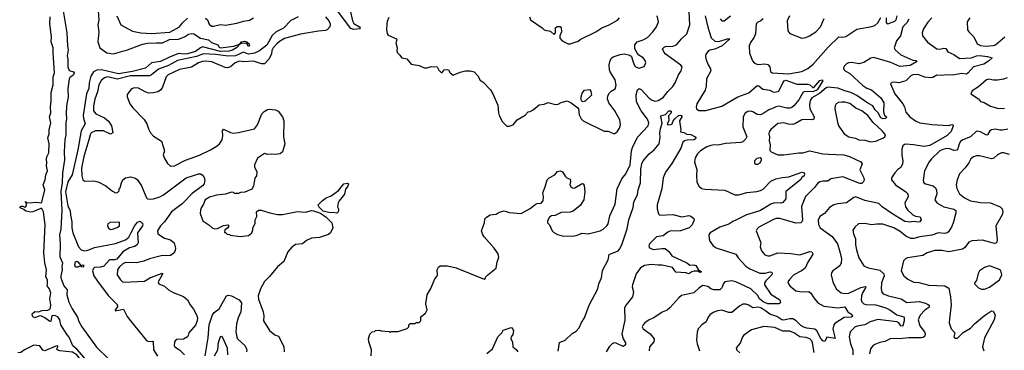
# Model space of a CAD drawing. Extents: x 2087054 to 2277909, y 548907 to 753496.
# Tile 299 of 444: x 2166904 to 2176762, y 700922 to 704228. Entities that reach past the tile are written whole.
import ezdxf

# ---------------------------------------------------------------- set-up
doc = ezdxf.new("R2010")
doc.units = 0

msp = doc.modelspace()

# ---------------------------------------------------------------- linework, layer by layer
at = {"layer": '0CON20XD'}
for points in [[(2167327.9, 704395), (2167377.7, 704097.7), (2167382.9, 703965), (2167390.2, 703925), (2167380.3, 703865), (2167386, 703835), (2167386, 703755), (2167401.3, 703721.3), (2167443.8, 703705), (2167451.4, 703695), (2167442.2, 703675), (2167425, 703664.1), (2167405, 703649.3), (2167398.4, 703635), (2167384.8, 703535), (2167388.1, 703455), (2167372.2, 703365), (2167369, 703285), (2167374, 703235), (2167365.2, 703195), (2167367.6, 703075), (2167355.7, 703025), (2167349.1, 702905), (2167351.6, 702825), (2167334, 702695), (2167331.3, 702595), (2167317.2, 702512.8), (2167328, 702322), (2167315.7, 702134.3), (2167304.5, 702075), (2167308.4, 701981.6), (2167305.2, 701855), (2167332.6, 701795), (2167325.3, 701755), (2167329.5, 701725), (2167316, 701665), (2167317.1, 701645), (2167348, 701565), (2167378.8, 701525), (2167375.2, 701475), (2167395, 701402.5), (2167428.8, 701335), (2167481.8, 701251.8), (2167495, 701209.4), (2167525, 701157.8), (2167675, 700951.8), (2167790.6, 700840.6)], [(2167630.5, 700755), (2167479.4, 700929.4), (2167436.8, 700965), (2167401.4, 701051.4), (2167378.1, 701075), (2167315.3, 701175), (2167305.4, 701225.4), (2167285, 701255.9), (2167255, 701270), (2167224.6, 701265.4), (2167215.4, 701214.6), (2167205, 701208.6), (2167155, 701247.5), (2167115.8, 701265.8), (2167095.9, 701264.1), (2167055, 701247.5), (2167041.7, 701251.7), (2167033, 701263), (2167030, 701285), (2167055, 701310), (2167095, 701306), (2167125, 701320), (2167185, 701324.5), (2167205, 701333.6), (2167212.5, 701345), (2167216.7, 701375), (2167207.1, 701437.1), (2167214.8, 701494.8), (2167198.5, 701538.5), (2167181.1, 701565), (2167183.8, 701586.2), (2167182.9, 701625), (2167167.2, 701655), (2167171.7, 701725), (2167156.2, 701795), (2167146, 701895), (2167160.2, 702175), (2167143.3, 702305), (2167125, 702338.8), (2167115, 702340), (2167035, 702305.7), (2167015.5, 702304.5), (2166965, 702314.2), (2166945, 702330), (2166910, 702345), (2166910, 702355), (2166918.3, 702361.7), (2166935, 702362.5), (2166955, 702353.3), (2166965, 702357.5), (2166972.5, 702375), (2166970, 702400), (2166960, 702405), (2166965, 702410), (2166970, 702400), (2166987, 702397), (2167075, 702402.5), (2167115, 702395.7), (2167127.1, 702402.9), (2167155.3, 702525), (2167140.3, 702575), (2167159.8, 702625), (2167167.4, 702675), (2167181.7, 702715), (2167171.9, 702765), (2167176.3, 702795), (2167171.9, 702831.9), (2167174.8, 702855), (2167195.9, 702895), (2167198.6, 702985), (2167187.4, 703045), (2167199.7, 703085), (2167199.8, 703125), (2167215.2, 703195), (2167201.3, 703255), (2167217.6, 703295), (2167213.6, 703355), (2167221, 703415), (2167220.5, 703500.5), (2167238.1, 703575), (2167239.4, 703655), (2167251.9, 703695), (2167238.4, 703895), (2167241.2, 703945), (2167220.4, 704005), (2167224.4, 704055), (2167207.7, 704185), (2167208.4, 704255)], [(2167690.6, 704315), (2167695.5, 704225), (2167686.9, 704175), (2167695.7, 704105), (2167686.9, 704005), (2167707.5, 703945), (2167776.9, 703896.9), (2167845, 703886.6), (2167982.9, 703925), (2168135, 703982.4), (2168185, 703992.7), (2168275.2, 703995.2), (2168335, 703995.2), (2168405, 704029.7), (2168495, 704034.5), (2168555, 704058), (2168595, 704082.1), (2168625, 704089.7), (2168647.5, 704085), (2168715, 704043), (2168793.5, 704025), (2168825, 704000.4), (2168887.5, 703977.5), (2168901.8, 703951.8), (2168915, 703945.6), (2169048.3, 703961.7), (2169098.3, 703978.3), (2169093.8, 703965), (2169075, 703947.1), (2169035, 703922.3), (2168997.3, 703912.7), (2168915, 703908.3), (2168735, 703954.7), (2168715, 703947.1), (2168665, 703911.3), (2168584.6, 703885), (2168555, 703881.8), (2168495, 703890.4), (2168402.9, 703852.9), (2168315, 703809.1), (2168225, 703796.4), (2168165, 703744.1), (2168035, 703708.3), (2167895, 703686), (2167725, 703726.8), (2167676.1, 703723.9), (2167642.2, 703707.8), (2167616.8, 703663.2), (2167600.2, 703595), (2167595, 703540.8), (2167574.4, 703485), (2167540.6, 703270.6), (2167541.9, 703241.9), (2167560, 703185), (2167518.7, 703115), (2167485.2, 702925), (2167430.3, 702675), (2167387.1, 702605), (2167364.2, 702505), (2167387.3, 702367.3), (2167411.4, 702315), (2167413.1, 702273.1), (2167428.1, 702205), (2167427.7, 702145), (2167436.6, 702095), (2167492, 701955), (2167521.1, 701925), (2167555, 701916.8), (2167595, 701925.3), (2167655, 701949.2), (2167865, 701990.2), (2167965, 702024.8), (2167996.5, 702053.5), (2168020.2, 702100.2), (2168055, 702164.5), (2168085, 702203.3), (2168111.9, 702211.9), (2168137.5, 702187.5), (2168134.2, 702165), (2168084.5, 702095), (2168091.1, 701995), (2168080, 701975), (2168055, 701960), (2168005, 701945.4), (2167936.8, 701905), (2167877.4, 701832.6), (2167855, 701825.7), (2167803.3, 701825), (2167745.4, 701764.6), (2167715, 701754), (2167655, 701750.8), (2167638.9, 701735), (2167633.8, 701715), (2167648, 701665), (2167682.6, 701612.6), (2167791.2, 701471.2), (2167880.5, 701380.5), (2167882.5, 701357.5), (2167860, 701325), (2167860, 701315), (2167943.8, 701333.8), (2167980.9, 701260.9), (2168014.2, 701215), (2168175, 701020.5), (2168195, 701008.4), (2168234.2, 701014.2), (2168239.1, 701009.1), (2168244.8, 700924.8), (2168285, 700864)], [(2169692.9, 704255), (2169619.8, 704220.2), (2169545, 704142.7), (2169472.6, 704107.4), (2169431.1, 704068.9), (2169378.5, 703971.5), (2169304.6, 703915.4), (2169256.3, 703893.7), (2169195, 703883), (2169145, 703904.5), (2169065, 703866.8), (2168995, 703862.5), (2168865, 703879.8), (2168745, 703886), (2168675, 703860.8), (2168485, 703818.6), (2168395, 703770.4), (2168295, 703732.6), (2168225, 703675.4), (2168205, 703666.6), (2168015, 703665.4), (2167885, 703634.1), (2167784.8, 703655.2), (2167752.5, 703645), (2167725, 703623.1), (2167695.4, 703575), (2167683.7, 703506.3), (2167657.3, 703432.7), (2167644.1, 703365), (2167645, 703317.5), (2167667, 703287), (2167755, 703246.5), (2167792.7, 703212.7), (2167823.1, 703165), (2167836.2, 703095), (2167815, 703084.2), (2167745, 703117.5), (2167665, 703117.5), (2167620, 703095), (2167608.6, 703075), (2167595.6, 703025), (2167545, 702858.8), (2167522.1, 702742.1), (2167526.2, 702665), (2167537.5, 702625), (2167555, 702613.3), (2167645, 702616.7), (2167690, 702605), (2167766.1, 702566.1), (2167833.9, 702513.9), (2167865, 702497.5), (2167885, 702500), (2167900, 702515), (2167900, 702535), (2167910, 702545), (2167922.5, 702595), (2167937.5, 702625), (2167964.1, 702645.9), (2168015, 702657.5), (2168065, 702644), (2168085, 702626.2), (2168124.3, 702565), (2168175, 702446.7), (2168185, 702435.8), (2168212.2, 702432.2), (2168245, 702437.1), (2168306, 702455), (2168345, 702475.4), (2168570.5, 702645), (2168645, 702670.8), (2168695, 702686.9), (2168715, 702685.3), (2168732.3, 702675), (2168748.7, 702655), (2168758.4, 702625), (2168751.8, 702585), (2168734.3, 702565), (2168629.6, 702490.4), (2168530, 702385), (2168423.9, 702306.1), (2168354.8, 702205.2), (2168315, 702166.7), (2168284.3, 702115), (2168287.5, 702085), (2168355, 702044.6), (2168414.7, 702024.7), (2168450.8, 701995), (2168464.2, 701944.2), (2168459.4, 701915), (2168446.2, 701893.8), (2168415, 701869.2), (2168320, 701865), (2168205, 701838), (2168147.5, 701812.5), (2168075, 701796), (2167965, 701798.6), (2167936.2, 701785), (2167903.3, 701755), (2167882, 701725), (2167881.2, 701675), (2167915, 701626.7), (2167935, 701606.7), (2167947, 701603), (2168155, 701614.5), (2168215, 701649.1), (2168333, 701693), (2168332, 701675), (2168292, 701605), (2168296.7, 701586.7), (2168355, 701563.8), (2168395, 701526.7), (2168440.5, 701500.5), (2168545, 701458.8), (2168585, 701426.7), (2168611.2, 701375), (2168645, 701332.5), (2168675.9, 701275.9), (2168683.8, 701245), (2168681.2, 701215), (2168665, 701172.5), (2168597.5, 701095), (2168591.7, 701068.3), (2168583, 701057), (2168545, 701032.5), (2168471.7, 701028.3), (2168453.8, 701005), (2168450.7, 700970.7), (2168457, 700957), (2168505.9, 700925.9), (2168553.3, 700875)], [(2167875.6, 704265), (2167917.9, 704177.9), (2168035, 704111.4), (2168117, 704097), (2168225, 704089.7), (2168408.1, 704101.9), (2168505, 704157.5), (2168533.8, 704195), (2168585, 704244)], [(2169965.6, 704255), (2169999.4, 704215), (2170014.3, 704185), (2170010, 704155), (2169983, 704127), (2169965, 704118.6), (2169895, 704113.3), (2169715, 704082.7), (2169555, 704039.5), (2169505, 704008.8), (2169478.7, 703985), (2169442.3, 703945), (2169430.3, 703919.7), (2169424.6, 703885.4), (2169402.9, 703835), (2169355, 703786.9), (2169325, 703786.9), (2169245, 703812.5), (2169145, 703805.8), (2169105, 703812.2), (2169062.3, 703797.7), (2169015, 703756.5), (2168985, 703747.1), (2168961.3, 703751.3), (2168828.8, 703805), (2168765, 703812.4), (2168735, 703809.5), (2168695, 703794.7), (2168625, 703751.8), (2168505, 703730), (2168390, 703675), (2168369.5, 703655), (2168335, 703554), (2168315, 703524.2), (2168286.2, 703505), (2168244.5, 703495.5), (2168194.5, 703494.5), (2168161.2, 703505), (2168095, 703541.4), (2168055, 703547.5), (2168025, 703536.7), (2167980.7, 703480.7), (2167978.8, 703455), (2168007.3, 703387.3), (2168038, 703345), (2168150.5, 703230.5), (2168176.7, 703185), (2168192.5, 703135), (2168213.3, 703095), (2168245, 703063.8), (2168323.6, 703013.6), (2168353.8, 702915), (2168342.5, 702875), (2168350, 702845), (2168385, 702790), (2168415, 702762.5), (2168455, 702766.7), (2168565, 702822.5), (2168705, 702874.2), (2168815, 702925.8), (2168881.2, 702965), (2168904, 702985), (2168932, 703025), (2168937.1, 703065), (2168934, 703115), (2168945, 703133.8), (2169015, 703098.1), (2169045, 703094.3), (2169095, 703098.6), (2169255, 703138), (2169284.4, 703175), (2169329.6, 703285), (2169351.8, 703308.2), (2169385, 703329.1), (2169405, 703333.8), (2169465, 703325.4), (2169492.9, 703312.9), (2169536.2, 703256.2), (2169547.8, 703215), (2169546.2, 703055), (2169557.5, 702985), (2169536.7, 702905), (2169512.3, 702887.7), (2169465, 702878.8), (2169425, 702883.3), (2169385, 702878.8), (2169355, 702889.2), (2169285, 702842.5), (2169256, 702775), (2169256.7, 702755), (2169277.5, 702705), (2169276.7, 702665), (2169258.3, 702641.7), (2169246.1, 702563.9), (2169228.3, 702531.7), (2169157, 702503), (2169115, 702500), (2169095, 702490), (2169055, 702490), (2169045, 702500), (2169025, 702502.5), (2168966.4, 702483.6), (2168875, 702473.8), (2168805, 702452), (2168762, 702425), (2168745, 702382.5), (2168721.2, 702345), (2168716.1, 702323.9), (2168710.7, 702290.7), (2168737.5, 702215), (2168796.4, 702176.4), (2168830, 702145), (2168855, 702137.5), (2168885, 702140), (2168945, 702170), (2168987, 702177), (2168997, 702163), (2168986.4, 702143.6), (2168957.5, 702125), (2168955, 702100), (2168965, 702100), (2168983, 702083), (2169005, 702080), (2169013, 702073), (2169115, 702060), (2169195, 702070), (2169227.5, 702095), (2169240, 702125), (2169237.5, 702145), (2169261.7, 702188.3), (2169263, 702227), (2169279.3, 702260.7), (2169276.7, 702305), (2169295, 702323.3), (2169323, 702323), (2169410, 702295), (2169485, 702278.8), (2169535, 702280), (2169685, 702309.4), (2169765, 702301.4), (2169825, 702320), (2169845, 702317.1), (2169915, 702292.2), (2169974, 702254), (2170030, 702195), (2170038.6, 702145), (2170016.2, 702095), (2169995, 702080), (2169905, 702050.8), (2169826.9, 702043.1), (2169775, 702019.2), (2169734.3, 701985.7), (2169665, 701978.1), (2169627.4, 701952.6), (2169588.1, 701905), (2169549.2, 701810.8), (2169486, 701755), (2169405, 701660), (2169355, 701611.2), (2169315.8, 701535), (2169292.9, 701465), (2169295, 701432.5), (2169343.3, 701305), (2169350, 701265), (2169346.7, 701215), (2169405, 701120), (2169457.7, 701077.7), (2169495, 701062.5), (2169550.5, 700960.5), (2169553.9, 700906.1)], [(2168765, 704243.8), (2168783.1, 704225), (2168802.8, 704182.7), (2168825, 704164.5), (2168845, 704163.8), (2168915, 704180.9), (2168965, 704171.8), (2169077.1, 704192.9), (2169145, 704213.6), (2169205, 704222.9), (2169245, 704246)], [(2170217.5, 704305), (2170235, 704216.2), (2170251, 704191), (2170306.4, 704155), (2170312.5, 704145), (2170305.8, 704135), (2170245, 704130.6), (2170220.1, 704140.1), (2170085, 704316.4)], [(2170600.9, 704249.1), (2170581.8, 704208.2), (2170578.9, 704185), (2170578, 704125), (2170585, 704090), (2170595, 704073.3), (2170676.7, 704035), (2170680, 704025), (2170670, 703995), (2170683, 703947), (2170680, 703915), (2170686.4, 703896.4), (2170707.7, 703877.7), (2170730, 703845), (2170780, 703835), (2170823, 703783), (2170905, 703770), (2170955, 703747.5), (2170985, 703747.5), (2171025, 703760), (2171085, 703757.5), (2171101.7, 703721.7), (2171125, 703700), (2171135, 703700), (2171153.9, 703726.1), (2171185, 703730), (2171196.7, 703725), (2171215, 703697.5), (2171245, 703672.5), (2171315, 703703.3), (2171367, 703717), (2171415, 703717.5), (2171455, 703707.5), (2171490, 703665), (2171513.6, 703623.6), (2171543, 703603), (2171616.4, 703526.4), (2171642.5, 703485), (2171691.7, 703371.7), (2171697.5, 703295), (2171705, 703270), (2171737, 703207), (2171783, 703163), (2171805, 703162.5), (2171845, 703177.5), (2171883.9, 703226.1), (2171965, 703272.5), (2171993.9, 703306.1), (2172015, 703310), (2172043.6, 703326.4), (2172105, 703376.2), (2172155, 703383.8), (2172195, 703400), (2172265, 703380), (2172295, 703382.5), (2172325, 703400), (2172385, 703416.7), (2172426.1, 703396.1), (2172493.3, 703345), (2172500, 703335), (2172506.2, 703275), (2172525, 703237.5), (2172545, 703216.7), (2172755, 703113.3), (2172795, 703112.5), (2172855, 703087.5), (2172885, 703107.5), (2172908.3, 703141.7), (2172920, 703175), (2172911.2, 703225), (2172863.8, 703315), (2172804, 703395), (2172788, 703435), (2172792, 703465), (2172808.8, 703495), (2172825, 703513.3), (2172865, 703537.5), (2172875.5, 703574.5), (2172864.7, 703625), (2172815.3, 703705), (2172808.8, 703725), (2172805.4, 703775), (2172815, 703818.8), (2172828, 703842), (2172845, 703855.6), (2172915, 703880.9), (2172955, 703885.5), (2173011.9, 703871.9), (2173030.8, 703860.8), (2173045, 703803.8), (2173059.8, 703769.8), (2173075, 703752), (2173105.8, 703744.2), (2173155, 703760), (2173172.5, 703795), (2173165, 703820), (2173146.7, 703845), (2173102.7, 703872.7), (2173088.6, 703888.6), (2173062.5, 703935), (2173062.9, 703975), (2173086.2, 704005), (2173145, 704025.6), (2173190.6, 704049.4), (2173243.5, 704106.5), (2173280, 704155), (2173301.2, 704205), (2173286, 704265)], [(2171577.3, 702252.7), (2171615, 702276.2), (2171675, 702283.3), (2171706, 702304), (2171755, 702316), (2171805, 702298.8), (2171925, 702288.8), (2172015, 702341.2), (2172065, 702380), (2172085, 702390), (2172125, 702393.3), (2172146.2, 702415), (2172148.8, 702455), (2172141.2, 702495), (2172166.7, 702555), (2172186.7, 702625), (2172204.3, 702645.7), (2172262.5, 702675), (2172289.5, 702710.5), (2172315, 702716.2), (2172337.7, 702707.7), (2172363.9, 702663.9), (2172382.5, 702645), (2172415, 702632.5), (2172418.3, 702608.3), (2172411.2, 702575), (2172425, 702552), (2172445, 702544), (2172462.3, 702547.7), (2172535, 702590), (2172546.7, 702585), (2172555, 702570), (2172563.3, 702505), (2172554, 702425), (2172515, 702370), (2172445, 702314), (2172415, 702304.2), (2172325, 702300), (2172265, 702270), (2172230, 702265), (2172207, 702253), (2172190, 702215), (2172190, 702195), (2172207, 702177), (2172236.4, 702116.4), (2172250.5, 702100.5), (2172288.3, 702078.3), (2172335, 702066.7), (2172435, 702063.8), (2172475, 702070), (2172535, 702092), (2172595, 702088), (2172715, 702117.5), (2172745, 702132.5), (2172783, 702167), (2172796.2, 702185), (2172813.4, 702266.6), (2172866.8, 702383.2), (2172884.5, 702535.5), (2172934.2, 702635), (2172972.4, 702687.6), (2173015, 702778), (2173029, 702915), (2173038.9, 702951.1), (2173088.6, 703051.4), (2173197.7, 703165), (2173202, 703195), (2173188.6, 703231.4), (2173125.2, 703315), (2173081.1, 703405), (2173077.8, 703475), (2173088.9, 703525), (2173105, 703538.8), (2173125, 703530.4), (2173205, 703441.8), (2173235, 703422.2), (2173265, 703412.5), (2173295, 703420), (2173345, 703448.9), (2173391.9, 703508.1), (2173445, 703560.6), (2173468.2, 703595), (2173498.5, 703675), (2173526.9, 703715), (2173535.7, 703755), (2173522, 703772), (2173367.1, 703885), (2173355, 703898.8), (2173340.8, 703935), (2173355, 703952.9), (2173371.4, 703958.6), (2173445, 703961.5), (2173480, 703975), (2173530.5, 704035), (2173584.5, 704085), (2173612.9, 704177.1), (2173606.2, 704306.2)], [(2172010, 704255), (2172020, 704225), (2172135, 704147.5), (2172155, 704127.5), (2172178.3, 704118.3), (2172205, 704117.5), (2172225, 704107.5), (2172255, 704080), (2172267.5, 704095), (2172270, 704145), (2172285, 704160), (2172315, 704160), (2172327, 704147), (2172330, 704105), (2172312.5, 704065), (2172313, 704043), (2172335, 704017.5), (2172395, 703987.5), (2172415, 703987.5), (2172495, 704012.5), (2172515, 704030), (2172673.6, 704106.4), (2172734.1, 704145.9), (2172807.5, 704175), (2172888.3, 704221.7), (2172908.8, 704245)], [(2173765.7, 704265), (2173794.1, 704154.1), (2173827.2, 704047.2), (2173863.7, 704013.7), (2173905, 704009.7), (2173987.5, 704035), (2174015.7, 704035), (2173938.9, 703965), (2173865, 703933.8), (2173815, 703923.2), (2173798.2, 703911.8), (2173775, 703881.4), (2173769.3, 703865), (2173772.5, 703835), (2173796.7, 703775), (2173821.8, 703735), (2173824, 703715), (2173781.6, 703635), (2173777.8, 703562.2), (2173767.5, 703522.5), (2173684.6, 703385), (2173677.5, 703355), (2173681.4, 703335), (2173705, 703321.2), (2173775, 703320), (2173935, 703362.7), (2174095, 703457.4), (2174205.6, 703495), (2174289.1, 703570.9), (2174305, 703566.9), (2174343.8, 703533.8), (2174413.2, 703523.2), (2174445, 703506.9), (2174465, 703504.4), (2174505.6, 703514.4), (2174545, 703597.7), (2174559, 703615), (2174575, 703621.7), (2174685, 703584.2), (2174795, 703582.4), (2174815.3, 703575.3), (2174845, 703550.8), (2174855, 703550), (2174915, 703620.8), (2174937.7, 703627.7), (2174943.8, 703615), (2174887.3, 703525), (2174845, 703505.4), (2174770.9, 703509.1), (2174748.6, 703501.4), (2174703.8, 703425), (2174654.2, 703365), (2174635, 703351.1), (2174615, 703341.5), (2174585, 703341.5), (2174505, 703361.9), (2174475, 703356.7), (2174446.4, 703343.6), (2174403.6, 703326.4), (2174343.1, 703285), (2174318, 703275), (2174288.7, 703278.7), (2174245, 703307.4), (2174225, 703313.4), (2174195, 703310.3), (2174167.2, 703292.8), (2174149.1, 703255), (2174145.8, 703155), (2174183.1, 703055), (2174173.8, 703036.2), (2174144.7, 703005.3), (2174125, 702998.2), (2173975, 702990.3), (2173895, 702972.3), (2173855, 702975.5), (2173825, 702970), (2173784.7, 702955.3), (2173719.4, 702915), (2173690.6, 702885), (2173668.1, 702845), (2173659.4, 702805), (2173682, 702725), (2173678.8, 702675), (2173684.1, 702604.1), (2173708.3, 702558.3), (2173735, 702541.2), (2173765, 702532.5), (2173965, 702521.9), (2174065, 702476.7), (2174105, 702477.3), (2174185, 702500.7), (2174285, 702509.3), (2174320.8, 702519.2), (2174346.9, 702533.1), (2174425, 702611.5), (2174473, 702637), (2174538.9, 702651.1), (2174605, 702656.2), (2174735, 702701.4), (2174757.5, 702697.5), (2174762, 702685), (2174758.8, 702665), (2174735, 702650), (2174722.5, 702625), (2174575, 702510), (2174574.4, 702435), (2174545, 702398.1), (2174525, 702391.5), (2174465, 702395.5), (2174425, 702383.2), (2174315.2, 702314.8), (2174180, 702275), (2174075, 702221.8), (2174045, 702210.4), (2174005, 702184.4), (2173915, 702151.4), (2173817.5, 702095), (2173803.3, 702075), (2173806.7, 702035), (2173813.9, 702013.9), (2173847.7, 701967.7), (2173876.7, 701945), (2174073.4, 701883.4), (2174096.4, 701845), (2174132.7, 701805), (2174174.1, 701764.1), (2174215, 701734.8), (2174315, 701692.1), (2174366.9, 701693.1), (2174416.7, 701706.7), (2174435, 701702), (2174438.5, 701685), (2174433.6, 701675), (2174373.1, 701615), (2174362.7, 701595), (2174362.7, 701575), (2174424.6, 701484.6), (2174514.4, 701425), (2174522.5, 701397.5), (2174505, 701386.9), (2174395, 701387), (2174347.7, 701405), (2174310.8, 701435), (2174291.8, 701471.8), (2174225, 701537.5), (2174075, 701607.5), (2174035.3, 701614.8), (2173962.7, 701607.3), (2173949.8, 701590.2), (2173933.1, 701545), (2173913.4, 701526.6), (2173855, 701526.5), (2173825, 701536.9), (2173795, 701559.4), (2173745, 701568.8), (2173707.5, 701545), (2173653.9, 701496.1), (2173530.5, 701469.5), (2173502.3, 701447.7), (2173413.3, 701345), (2173387.3, 701322.7), (2173335, 701302), (2173253.2, 701246.8), (2173206.7, 701225), (2173164.2, 701195.8), (2173146.7, 701175), (2173137.5, 701155), (2173147.5, 701135), (2173216.7, 701085), (2173256.2, 701035), (2173253.3, 701005), (2173211.2, 700955), (2173206.2, 700915)], [(2175805, 704232), (2175785.5, 704195), (2175745.3, 704154.7), (2175722.5, 704065), (2175683.5, 704015), (2175660.9, 703945), (2175667.7, 703927.7), (2175725, 703877.1), (2175845, 703822.5), (2175875, 703820), (2175882.5, 703815), (2175882.5, 703805), (2175819.7, 703770.3), (2175715, 703758.2), (2175625, 703799.4), (2175455, 703848.8), (2175425, 703841.5), (2175355, 703800.4), (2175305, 703787.8), (2175235, 703800.9), (2175202.5, 703795), (2175181.9, 703785), (2175161.9, 703765), (2175153.1, 703745), (2175155, 703730), (2175169.2, 703715), (2175215, 703690.5), (2175345, 703570), (2175385, 703543.8), (2175430.8, 703525), (2175526.4, 703445), (2175554.4, 703395), (2175551.5, 703305), (2175562.4, 703272.4), (2175583.3, 703255), (2175575, 703241.2), (2175550, 703235), (2175525, 703246.7), (2175499.1, 703295), (2175470.5, 703325), (2175445.8, 703365.8), (2175395, 703393.7), (2175285, 703471), (2175225, 703498.8), (2175165, 703514.8), (2175095, 703543.1), (2174995, 703551.7), (2174978, 703548), (2174910.8, 703489.2), (2174834.8, 703445.2), (2174819, 703421), (2174811.2, 703375), (2174814.1, 703335), (2174858.9, 703255), (2174855, 703234.4), (2174833.8, 703226.2), (2174765, 703231.1), (2174735, 703227.1), (2174671.4, 703188.6), (2174645, 703179.2), (2174602.8, 703182.8), (2174555, 703196.5), (2174495, 703190.8), (2174425, 703128.8), (2174409.2, 703105), (2174404.3, 703085), (2174410.8, 703055), (2174408, 703015), (2174418.3, 702981.7), (2174415, 702920), (2174426.4, 702906.4), (2174495, 702878), (2174555, 702875.7), (2174704.3, 702895.7), (2174745, 702895.6), (2174815, 702916.5), (2174945, 702887.1), (2175002.3, 702882.3), (2175155, 702877.5), (2175210.5, 702860.5), (2175326.2, 702805), (2175340, 702785), (2175317.1, 702725), (2175354, 702645), (2175358, 702622), (2175347.7, 702602.3), (2175335, 702591.2), (2175315, 702589.2), (2175145, 702656.2), (2175025, 702636.4), (2174995, 702611.5), (2174945, 702612.3), (2174915, 702605.4), (2174891.9, 702588.1), (2174860.8, 702549.2), (2174770.1, 702459.9), (2174730.9, 702359.1), (2174741.6, 702225), (2174735.3, 702204.7), (2174725.3, 702194.7), (2174675, 702193.5), (2174515, 702240.9), (2174479.3, 702240.7), (2174449.6, 702230.4), (2174305, 702152), (2174286.2, 702135), (2174276.2, 702115), (2174324, 701995), (2174318.8, 701955), (2174332, 701915), (2174365, 701876), (2174395.6, 701865.6), (2174415, 701866.7), (2174495, 701895.4), (2174625, 701890.6), (2174713.4, 701876.6), (2174815, 701908.6), (2174836.2, 701905), (2174844.2, 701885), (2174841.4, 701875), (2174795.9, 701804.1), (2174767.2, 701742.7), (2174731.4, 701715), (2174654.4, 701675), (2174609.8, 701630.2), (2174595.8, 701605), (2174600.8, 701585), (2174615, 701566.2), (2174675, 701515.6), (2174735, 701505.4), (2174805, 701508.9), (2174825, 701493.1), (2174855, 701447.5), (2174894.5, 701395), (2174955, 701364.1), (2175095, 701347.8), (2175165, 701356.4), (2175195, 701305.8), (2175226.9, 701286.9), (2175243.5, 701265), (2175240, 701255), (2175228.6, 701251.4), (2175159.5, 701250.5), (2175065, 701190.8), (2175054.4, 701175), (2175046.2, 701133.8), (2175068.9, 701041.1), (2174985.9, 701054.1), (2174965, 701008.8), (2174945, 701017.1), (2174925, 701039.5), (2174886.2, 701115), (2174865, 701134.6), (2174785, 701143.2), (2174755, 701152), (2174725, 701170.9), (2174677.9, 701217.9), (2174645, 701235.3), (2174615, 701236.7), (2174555, 701223.5), (2174535, 701227.5), (2174485, 701258.8), (2174415, 701282.6), (2174375, 701313.5), (2174325, 701347.9), (2174295, 701352.7), (2174245, 701345.5), (2174205, 701374.4), (2174175, 701384.4), (2174145, 701381.4), (2174115, 701367.1), (2174035, 701300.6), (2174005, 701300), (2173935, 701321.4), (2173892.1, 701317.9), (2173848.7, 701301.3), (2173813.8, 701275), (2173795.8, 701254.2), (2173778, 701205), (2173733.4, 701176.6), (2173696, 701135), (2173685.9, 701104.1), (2173680.8, 701025), (2173685.7, 700985), (2173708.9, 700915)], [(2173916.2, 704235), (2173935, 704216.7), (2173957.5, 704215), (2174022.3, 704267.7)], [(2174347.1, 704235), (2174325, 704215.6), (2174295, 704204), (2174277.5, 704185), (2174272.2, 704085), (2174258.6, 704051.4), (2174220.7, 703999.3), (2174209.2, 703965), (2174212, 703892), (2174242.5, 703815), (2174262.6, 703792.6), (2174295, 703779.4), (2174365, 703786.5), (2174395, 703780), (2174412.9, 703755), (2174419.7, 703709.7), (2174437.5, 703695), (2174602, 703688), (2174735, 703708.6), (2174795, 703740.6), (2174848.5, 703781.5), (2174996.9, 703953.1), (2175105, 704056.5), (2175145, 704053.8), (2175175, 704059.6), (2175285, 704133.5), (2175435, 704160), (2175465, 704170.4), (2175495, 704196.9), (2175525, 704249.2)], [(2174610.8, 704265), (2174589.2, 704215), (2174596.2, 704115), (2174615, 704088.8), (2174735, 704043.8), (2174775, 704048.8), (2174812.5, 704065), (2174874.1, 704105.9), (2174921.2, 704155), (2174959.7, 704240.3)], [(2176035.8, 704245), (2175997.4, 704202.6), (2175954.3, 704135), (2175941.2, 704095), (2175943.8, 704065), (2175993.7, 704003.7), (2176086.7, 703935), (2176115, 703931.8), (2176155, 703942.7), (2176175, 703940), (2176197.4, 703907.4), (2176255, 703880), (2176315, 703839.3), (2176435, 703847), (2176485.2, 703864.8), (2176515, 703868.8), (2176595, 703859.2), (2176640, 703845), (2176605, 703813.1), (2176556.9, 703783.1), (2176453.6, 703756.4), (2176401.5, 703695), (2176385, 703684.6), (2176335, 703690.2), (2176245, 703672), (2176185, 703677.8), (2176135, 703669.8), (2176085, 703671.6), (2176045, 703650.4), (2176023.4, 703646.6), (2175965, 703653.4), (2175895, 703678.4), (2175845, 703677.5), (2175825, 703667.1), (2175775, 703616.5), (2175705, 703596.4), (2175665, 703602.5), (2175635, 703600), (2175622.5, 703585), (2175665.8, 703485), (2175747.5, 703385), (2175764, 703355), (2175775, 703302.5), (2175816.7, 703255), (2175873.8, 703215), (2175917.6, 703197.6), (2176035, 703178.5), (2176205, 703171.2), (2176235, 703179.2), (2176246.6, 703176.6), (2176251.4, 703165), (2176229.3, 703110.7), (2176190.5, 703069.5), (2176015, 702971.2), (2175955, 702961.2), (2175853, 702977), (2175777.1, 702982.9), (2175761.4, 702978.6), (2175746.7, 702965), (2175736.1, 702933.9), (2175735.8, 702874.2), (2175746.5, 702815), (2175742.4, 702787.6), (2175725, 702751.2), (2175695, 702730.8), (2175665, 702697.5), (2175632.8, 702647.2), (2175633.3, 702625), (2175672.2, 702575), (2175776.9, 702505), (2175795.6, 702485), (2175798.6, 702455), (2175766.9, 702395), (2175773.1, 702355), (2175793.6, 702325), (2175845.3, 702275.3), (2175872.5, 702262.5), (2175921.2, 702255), (2175930, 702225), (2175917.5, 702205), (2175895, 702202.9), (2175855, 702211.1), (2175815.5, 702204.5), (2175765, 702209.6), (2175635, 702290.5), (2175537.8, 702357.8), (2175505, 702388.5), (2175365, 702419.1), (2175275, 702455.7), (2175255, 702450.8), (2175183.7, 702396.3), (2175095, 702387.1), (2175054.5, 702375.5), (2175010.7, 702349.3), (2174960.9, 702289.1), (2174915, 702258.8), (2174897.3, 702222.7), (2174900.6, 702180.6), (2174918, 702148), (2175039.7, 702059.7), (2175093.6, 701985), (2175116.6, 701905), (2175131.1, 701835), (2175127.9, 701795), (2175114.4, 701765), (2175044.5, 701715.5), (2175032.1, 701697.9), (2175027.5, 701675), (2175045.7, 701605), (2175077.9, 701537.9), (2175127.6, 701497.6), (2175165, 701488.2), (2175205, 701492.4), (2175325, 701550.8), (2175368.3, 701558.3), (2175374, 701555), (2175373.5, 701545), (2175343.7, 701496.3), (2175332.2, 701465), (2175330, 701425), (2175335.6, 701405), (2175355, 701386.7), (2175375, 701378.8), (2175475.8, 701375.8), (2175575, 701347.3), (2175616.3, 701326.3), (2175686.4, 701276.4), (2175755.8, 701255.8), (2175760.7, 701245), (2175758.9, 701215), (2175745, 701167.9), (2175735, 701162.6), (2175725, 701167.5), (2175705.7, 701195.7), (2175685.1, 701205.1), (2175495, 701229), (2175418.6, 701205), (2175365, 701176.4), (2175305, 701168), (2175269.2, 701155), (2175218.1, 701105), (2175209.5, 701055), (2175222.7, 700985), (2175244.7, 700924.7), (2175246.5, 700875)], [(2175578.1, 704245), (2175580.2, 704200.2), (2175585, 704190), (2175595.9, 704185.9), (2175666.7, 704213.3), (2175677.9, 704225), (2175690, 704265)], [(2176416.7, 704245), (2176388.5, 704205), (2176394, 704125), (2176405.7, 704105), (2176458.1, 704055), (2176488.8, 703985), (2176525, 703970), (2176575, 703962.7), (2176655, 703969.5), (2176675, 703977.8), (2176767.1, 704055)], [(2169195, 703960), (2169182.8, 703982.8), (2169171.1, 703991.1), (2169127.5, 703992.5), (2169105, 703980), (2169102.5, 703985), (2169112.5, 703987.5), (2169125, 704005.6), (2169155, 704014.3), (2169178, 704005), (2169202, 703985), (2169205, 703967.5), (2169195, 703960)], [(2176790.8, 703645), (2176755, 703632.7), (2176693.3, 703623.3), (2176654.6, 703624.6), (2176605, 703631.9), (2176583.6, 703626.4), (2176504.3, 703555.7), (2176440, 703515), (2176427.5, 703485), (2176502.5, 703435), (2176525, 703411.2), (2176559.5, 703399.5), (2176625, 703362), (2176705, 703339.2), (2176765, 703343.3)], [(2172545, 703407.1), (2172532.7, 703412.7), (2172525.7, 703425), (2172524.4, 703455), (2172535.6, 703494.4), (2172557.6, 703522.4), (2172608.3, 703528.3), (2172623.4, 703513.4), (2172627.9, 703472.1), (2172565, 703413.1), (2172545, 703407.1)], [(2175425, 703007.1), (2175475, 703014.2), (2175554.1, 703045.9), (2175566.7, 703055), (2175571.2, 703075), (2175538.6, 703115), (2175448.6, 703198.6), (2175395, 703270), (2175335, 703316.4), (2175274.3, 703344.3), (2175215, 703388.8), (2175165, 703403.3), (2175135.7, 703404.3), (2175100.8, 703399.2), (2175080, 703385), (2175068.8, 703365), (2175066, 703335), (2175096.2, 703185), (2175105, 703162.5), (2175158.8, 703085), (2175205, 703057.1), (2175271.7, 703041.7), (2175305, 703026.9), (2175365, 703022.9), (2175425, 703007.1)], [(2172295.7, 700914.3), (2172308.8, 701001.2), (2172365, 701024), (2172435, 701089.2), (2172475, 701113.1), (2172505, 701145.8), (2172529.9, 701200.1), (2172560.6, 701245), (2172605, 701372.5), (2172691.1, 701535), (2172701.5, 701585), (2172730.5, 701645), (2172739.3, 701719.3), (2172796.7, 701825), (2172805, 701880), (2172895, 701917.3), (2172912.8, 701937.3), (2172934.7, 701985), (2172986, 702135), (2173002.3, 702225), (2173045, 702350.8), (2173052.2, 702405), (2173089.6, 702475), (2173095.3, 702525), (2173119.1, 702595), (2173124.6, 702734.6), (2173133.1, 702785), (2173147.5, 702815), (2173205, 702886.2), (2173255, 702926), (2173306.2, 702985), (2173317.4, 703052.6), (2173313.5, 703093.5), (2173319, 703135), (2173335.4, 703194.6), (2173325, 703244), (2173324.6, 703265.4), (2173369.1, 703280.9), (2173405, 703315.4), (2173420, 703315), (2173427.1, 703305), (2173425.8, 703295), (2173401.4, 703265), (2173402, 703218), (2173387.5, 703185), (2173395, 703177.5), (2173425, 703181.2), (2173436.7, 703185), (2173445.8, 703215), (2173462.5, 703237.5), (2173500.6, 703269.4), (2173525, 703274.4), (2173534.4, 703265), (2173534.5, 703255), (2173510.4, 703215), (2173523.3, 703125), (2173520, 703105), (2173555, 703101.2), (2173583.2, 703083.2), (2173625, 703078.8), (2173666.1, 703056.1), (2173674.4, 703045), (2173670.9, 703035), (2173655, 703025.4), (2173587, 703023), (2173560, 703015), (2173545, 703002.5), (2173525, 702942.9), (2173435, 702790.8), (2173368.5, 702701.5), (2173346.8, 702645), (2173334.6, 702535.4), (2173287.9, 702375), (2173286.9, 702335), (2173300.6, 702285), (2173314.5, 702274.5), (2173445, 702281.1), (2173535, 702257.5), (2173605, 702268.6), (2173624.2, 702264.2), (2173655, 702240), (2173657.5, 702225), (2173636.7, 702175), (2173606.2, 702145), (2173520, 702115), (2173415, 702111.6), (2173395, 702104), (2173345, 702067.6), (2173278.8, 702055), (2173210, 701985), (2173202.5, 701965), (2173208.8, 701945), (2173245, 701930), (2173335, 701940.8), (2173365, 701938.6), (2173405, 701910), (2173435, 701867.5), (2173582.5, 701795), (2173613.8, 701773.8), (2173655, 701777.1), (2173675, 701768.6), (2173698.3, 701728.3), (2173730, 701705), (2173715, 701700), (2173692.3, 701712.3), (2173657.3, 701712.7), (2173634.6, 701705.4), (2173605.2, 701684.8), (2173575, 701696.2), (2173475, 701704), (2173439.4, 701749.4), (2173335, 701773.8), (2173295, 701771.5), (2173225, 701781.1), (2173160.3, 701769.7), (2173119.5, 701745), (2173075.5, 701685), (2173038.5, 701575), (2173035.5, 701555), (2173048.2, 701505), (2173040, 701455), (2172974.7, 701375), (2172958.9, 701345), (2172962, 701222), (2172931.5, 701085), (2172946.9, 701036.9), (2172968.9, 700995), (2172970.8, 700975), (2172945, 700958.9), (2172875, 700993.3), (2172855, 700994.8), (2172835, 700987.2), (2172805, 700956.8), (2172774.5, 700905)], [(2176795.8, 703134.2), (2176745, 703124), (2176715.8, 703124.2), (2176675, 703134.6), (2176635, 703127.5), (2176618.5, 703115), (2176595, 703075.7), (2176585, 703071.8), (2176525, 703107.7), (2176485, 703112.5), (2176422.9, 703057.1), (2176345.7, 703025), (2176325, 703010), (2176308.7, 702985), (2176296.1, 702935), (2176285, 702921.5), (2176255, 702918.8), (2176215, 702936.1), (2176185, 702938.5), (2176145, 702931.2), (2176118.1, 702915), (2176033.1, 702835), (2176009.4, 702805), (2175962, 702715), (2175948.3, 702618.3), (2175957.1, 702597.1), (2175973.3, 702585), (2176048.8, 702565), (2176073.3, 702545), (2176083, 702523), (2176087.9, 702485), (2176067.5, 702425), (2176087.5, 702395), (2176155, 702356.9), (2176255, 702332.5), (2176275, 702319.4), (2176277.3, 702295), (2176254.7, 702205), (2176235, 702158.8), (2176204.5, 702105.5), (2176190, 702095), (2176165, 702090.8), (2176103.1, 702096.9), (2176035, 702072.5), (2175915, 702057.6), (2175855, 702038.2), (2175825, 702040.4), (2175775, 702062.5), (2175719.3, 702109.3)], [(2174295, 702783.3), (2174316.7, 702795), (2174332.5, 702825), (2174330, 702835), (2174316.4, 702846.4), (2174285, 702841.2), (2174260, 702815), (2174260.7, 702790.7), (2174273.6, 702783.6), (2174295, 702783.3)], [(2176815, 702878.8), (2176755, 702896.5), (2176733.6, 702896.4), (2176692.8, 702877.2), (2176655.5, 702844.5), (2176635, 702837.8), (2176515, 702867.8), (2176485, 702866.9), (2176453.3, 702855), (2176425.8, 702835), (2176407.5, 702795), (2176371.2, 702745), (2176315, 702686.7), (2176288.6, 702625), (2176279.4, 702575), (2176285, 702540), (2176314.3, 702485), (2176365, 702445.6), (2176425, 702416.7), (2176525, 702400.4), (2176625, 702396), (2176722, 702355), (2176740.8, 702335), (2176746.9, 702305), (2176740.9, 702275), (2176678.5, 702165), (2176691.1, 702025), (2176687.8, 702002.2), (2176678.1, 701991.9), (2176665, 701990), (2176615.6, 702004.4), (2176545, 702022), (2176437.5, 702015), (2176407.6, 702002.4), (2176365, 701945.6), (2176345, 701933.8), (2176205, 701905.6), (2176135, 701920), (2176065, 701920), (2175990, 701895), (2175945, 701869.4), (2175794.3, 701845.7), (2175773.2, 701836.8), (2175751.2, 701815), (2175728, 701715), (2175756.6, 701666.6), (2175795, 701632), (2175855, 701604.4), (2175905, 701598.6), (2176005, 701574.3), (2176165, 701565.6), (2176205, 701542), (2176224.4, 701455), (2176231.4, 701375), (2176212, 701235), (2176210, 701195), (2176231.2, 701135), (2176266.4, 701096.4), (2176257.5, 701055), (2176265, 701042.5), (2176295, 701044), (2176351.2, 701098.8), (2176425, 701144.5), (2176465, 701187.5), (2176565, 701270), (2176635, 701317.5), (2176651.7, 701311.7), (2176670, 701275), (2176661.8, 701225), (2176563.4, 701045), (2176542.5, 700955), (2176558.6, 700915)], [(2170075, 702293.8), (2170045, 702300), (2170013.9, 702296.1), (2169943.7, 702313.7), (2169898, 702355), (2169892.5, 702375), (2169935, 702420), (2169974.1, 702445.9), (2170022.5, 702465), (2170095, 702521.2), (2170151.2, 702585), (2170185, 702593.3), (2170196.2, 702585), (2170185, 702557.5), (2170166.1, 702533.9), (2170157.7, 702482.3), (2170102.7, 702417.3), (2170091.2, 702395), (2170087.5, 702355), (2170097.5, 702335), (2170097.5, 702315), (2170085, 702297.5), (2170075, 702293.8)], [(2170423, 700867), (2170426.7, 700925), (2170400, 701005), (2170397.5, 701035), (2170408.3, 701081.7), (2170433, 701107), (2170455, 701110), (2170465, 701120), (2170505, 701122.5), (2170525, 701117.5), (2170605, 701110), (2170615, 701100), (2170625, 701110), (2170695, 701110), (2170785, 701140), (2170800, 701155), (2170800, 701175), (2170815, 701190), (2170865, 701190), (2170875, 701200), (2170905, 701200), (2170920, 701215), (2170920, 701255), (2170966.4, 701293.6), (2170983, 701327), (2170971.2, 701385), (2170984, 701475), (2171021.3, 701538.7), (2171060, 701635), (2171081.7, 701658.3), (2171087.5, 701675), (2171083, 701727), (2171097, 701753), (2171115, 701767.5), (2171186.1, 701766.1), (2171275.8, 701745.8), (2171555, 701632.5), (2171568.3, 701641.7), (2171570, 701655), (2171590, 701675), (2171676.2, 701743.8), (2171683.3, 701805), (2171700.7, 701849.3), (2171693.8, 701885), (2171654.1, 701944.1), (2171553.3, 702055), (2171540, 702075), (2171527.5, 702115), (2171556.7, 702195), (2171562, 702235), (2171577.3, 702252.7)], [(2167815, 702130.8), (2167835, 702134.2), (2167880, 702150), (2167902.5, 702165), (2167903.3, 702203.3), (2167811.7, 702198.3), (2167787.5, 702185), (2167783.3, 702165), (2167793, 702143), (2167815, 702130.8)], [(2175719.3, 702109.3), (2175655, 702146.4), (2175545, 702181.5), (2175485, 702183.6), (2175433.4, 702176.6), (2175365, 702191.1), (2175302.5, 702185), (2175265.8, 702154.2), (2175246.1, 702123.9), (2175251.1, 702085), (2175271.8, 702035), (2175272.2, 701975), (2175283.5, 701925), (2175306.9, 701845), (2175355.5, 701765.5), (2175397.5, 701745), (2175515, 701722.2), (2175555, 701686), (2175558.8, 701665), (2175532, 701595), (2175528.1, 701535), (2175534.6, 701504.6), (2175550, 701485), (2175603.3, 701465), (2175728, 701435), (2175785, 701399.6), (2175911.1, 701408.9), (2175973.6, 701393.6), (2176004.3, 701375), (2176010, 701365), (2176005, 701350), (2175965, 701321.8), (2175918.5, 701271.5), (2175900.9, 701225), (2175916, 701166), (2175964.4, 701105), (2175970.6, 701085), (2175965.5, 701064.5), (2175949.8, 701050.2), (2175930, 701045), (2175804.7, 701045.3), (2175714.3, 701035.7), (2175625, 701038.1), (2175565, 701010), (2175515, 701000), (2175465, 700981.2), (2175444.5, 700965.5), (2175422.9, 700935), (2175411.1, 700885)], [(2167462.8, 701752.8), (2167455.6, 701775), (2167464, 701805), (2167475, 701812.2), (2167485, 701807.5), (2167515, 701770), (2167540, 701775), (2167547.5, 701765), (2167535, 701753.8), (2167505, 701763.3), (2167486.2, 701753.8), (2167462.8, 701752.8)], [(2176535, 701531.4), (2176565, 701534.2), (2176615, 701554), (2176715, 701626), (2176735.9, 701675.9), (2176732, 701705), (2176720, 701725), (2176615, 701765.8), (2176565, 701751.2), (2176513.3, 701715), (2176499.5, 701690.5), (2176485, 701620), (2176462.5, 701595), (2176463.3, 701585), (2176502.5, 701545), (2176535, 701531.4)], [(2168762.5, 700865), (2168792.5, 701045), (2168800.6, 701175), (2168833.5, 701275), (2168851.8, 701298.2), (2168902.3, 701335), (2168974.8, 701465.2), (2168995, 701473.6), (2169025, 701464.8), (2169102.7, 701425), (2169126, 701395), (2169117.2, 701305), (2169090.7, 701245), (2169075.3, 701185), (2169066.9, 701105), (2169080.6, 701040.6), (2169160.5, 700965), (2169180, 700925), (2169176.5, 700905)], [(2171579.8, 700890.2), (2171638.1, 700935), (2171691.9, 701055), (2171730.8, 701095), (2171745, 701124), (2171825, 701150), (2171835, 701148), (2171847.9, 701115), (2171840.5, 701080.5), (2171825.6, 701055), (2171822.2, 701035), (2171839.4, 701005), (2171842.9, 700955), (2171875, 700928.8), (2171892.9, 700905)], [(2174859.8, 700899.8), (2174841.8, 700995), (2174834.6, 701015), (2174815.3, 701035.3), (2174778.7, 701048.7), (2174715, 701057.1), (2174655, 701095.3), (2174615, 701112.5), (2174545, 701112.2), (2174465, 701148.7), (2174355, 701160.5), (2174232.1, 701127.9), (2174155, 701073.8), (2174141.4, 701055), (2174117.9, 700992.1), (2174076.7, 700945), (2174084.2, 700924.2), (2174113.3, 700895)], [(2167572.8, 700682.8), (2167505.8, 700695.8), (2167507.7, 700715), (2167535.2, 700755), (2167538.3, 700785), (2167530.4, 700805), (2167475.3, 700875), (2167434.5, 700904.5), (2167307.1, 700917.1), (2167280.6, 700925), (2167275.6, 700935), (2167287.1, 700955), (2167287, 700967), (2167265, 700964.3), (2167155, 700917.3), (2167134.5, 700924.5), (2167107.7, 700967.7), (2167045, 700972.4), (2166953.5, 700926.5), (2166915, 700899.5), (2166886.2, 700896.2)], [(2168853.6, 700866.4), (2168887.9, 700925), (2168895, 701000), (2168915, 701060), (2168925, 701063.3), (2168935, 701050), (2168980.4, 700945), (2168983.9, 700876.1)]]:
    msp.add_lwpolyline(points, dxfattribs=at)

doc.saveas('drawing.dxf')
